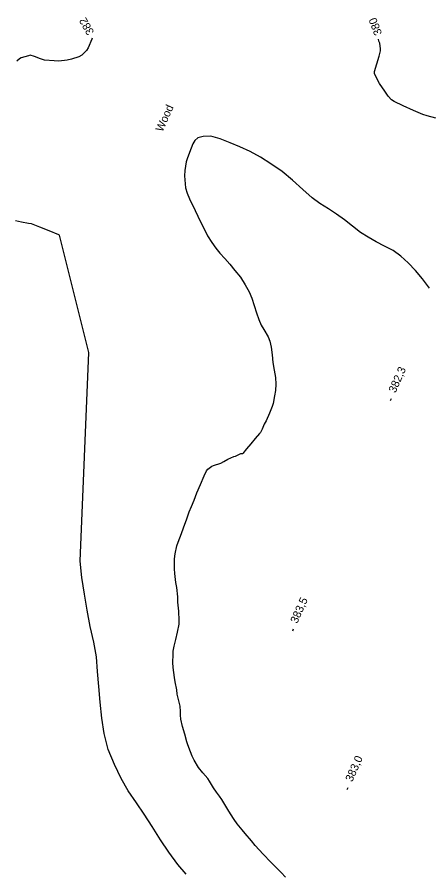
# Model space of a CAD drawing. Extents: x 287698 to 290158, y 5234163 to 5237182.
# Drawn here: x 288616.1 to 288770.5, y 5236148.9 to 5236470.1 of the extents above; entities that cross this region are included whole.
import ezdxf

# ---------------------------------------------------------------- set-up
doc = ezdxf.new("R2010")
doc.units = 0
for name, color, linetype in [('Niveau 1', 7, 'Continuous'), ('Niveau 2', 7, 'Continuous'), ('Niveau 3', 7, 'Continuous'), ('Niveau 44', 7, 'Continuous')]:
    doc.layers.add(name, color=color, linetype=linetype)

msp = doc.modelspace()

# ---------------------------------------------------------------- linework, layer by layer
at = {"layer": 'Niveau 1'}
for points in [[(288773.17, 5236432.28), (288769.86, 5236433.09), (288768.29, 5236433.65), (288764.71, 5236435.18), (288760.85, 5236436.91), (288757.47, 5236438.52), (288756.56, 5236439.12), (288755.22, 5236440.5), (288753.96, 5236442.35), (288752.01, 5236445.26), (288751.37, 5236446.37), (288750.08, 5236449.03), (288750.17, 5236449.76), (288751, 5236452.58), (288751.87, 5236455.45), (288752.38, 5236457.46), (288752.41, 5236458.21), (288752.1, 5236460.33), (288751.81, 5236461.16), (288751.59, 5236461.83)], [(288639.69, 5236266.17), (288643.02, 5236344.36), (288631.97, 5236388.41), (288631.77, 5236388.52), (288628.09, 5236390.03), (288624.68, 5236391.42), (288621.5, 5236392.57), (288620.34, 5236392.76), (288617.72, 5236393.25), (288615.44, 5236393.79)], [(288679.51, 5236148.8), (288676.37, 5236152.4), (288672.96, 5236156.95), (288669.88, 5236161.58), (288666.76, 5236166.61), (288663.8, 5236171.22), (288660.83, 5236175.51), (288657.75, 5236180.02), (288655.11, 5236184.69), (288652.65, 5236189.89), (288650.26, 5236195.52), (288648.74, 5236201.46), (288647.89, 5236207.31), (288647.28, 5236213.29), (288646.72, 5236219.08), (288646.27, 5236224.7), (288645.83, 5236230.31), (288644.85, 5236235.74), (288643.49, 5236241.66), (288642.33, 5236247.74), (288641.37, 5236253.78), (288640.41, 5236260.01), (288639.69, 5236266.17)]]:
    msp.add_lwpolyline(points, dxfattribs=at)
at = {"layer": 'Niveau 2'}
for points in [[(288644.27, 5236462.28), (288644.14, 5236461.83), (288642.79, 5236458.61), (288642.17, 5236457.57), (288640.32, 5236455.81), (288639.31, 5236455.29), (288636.47, 5236454.37), (288634.9, 5236454.05), (288631.7, 5236453.66), (288629.96, 5236453.71), (288626.37, 5236454.02), (288624.88, 5236454.46), (288622.65, 5236455.35), (288621.04, 5236455.81), (288620.41, 5236455.66), (288617.65, 5236454.86), (288617, 5236454.52), (288616.06, 5236453.56)], [(288770.77, 5236368.5), (288768.09, 5236371.97), (288765.49, 5236375.08), (288762.76, 5236377.99), (288759.99, 5236380.53), (288757.12, 5236382.59), (288753.85, 5236384.29), (288750.7, 5236385.84), (288747.81, 5236387.56), (288744.92, 5236389.39), (288741.85, 5236391.76), (288738.89, 5236394.09), (288735.89, 5236396.22), (288732.82, 5236398.27), (288729.69, 5236400.25), (288726.7, 5236402.4), (288723.26, 5236405.52), (288719.44, 5236408.94), (288715.52, 5236412.26), (288711.25, 5236415.14), (288707.36, 5236417.62), (288703.45, 5236419.8), (288699.59, 5236421.54), (288695.97, 5236423.02), (288692.29, 5236424.46), (288688.79, 5236425.44), (288685.87, 5236425.43), (288683.9, 5236424.85), (288682.74, 5236423.88), (288682.01, 5236422.58), (288681.36, 5236420.99), (288679.99, 5236417.41), (288679.53, 5236415.81), (288678.94, 5236412.57), (288678.89, 5236410.63), (288679.24, 5236406.16), (288679.82, 5236404.07), (288680.79, 5236402.04), (288682.89, 5236397.56), (288684.94, 5236393.35), (288686.14, 5236390.94), (288687.55, 5236388.1), (288689.13, 5236385.59), (288690.67, 5236383.46), (288692.19, 5236381.61), (288693.97, 5236379.61), (288695.85, 5236377.49), (288697.79, 5236375.17), (288699.83, 5236372.57), (288701.62, 5236369.75), (288703.09, 5236367.17), (288704.07, 5236364.78), (288705.01, 5236362), (288705.86, 5236359.21), (288706.76, 5236356.73), (288707.64, 5236354.64), (288708.67, 5236353), (288710.22, 5236350.22), (288710.82, 5236348.56), (288711.43, 5236346.33), (288711.73, 5236343.49), (288711.95, 5236340.58), (288712.48, 5236337.73), (288713, 5236335.02), (288713.13, 5236332.44), (288712.95, 5236330.12), (288712.67, 5236328.08), (288712.11, 5236325.23), (288711.75, 5236324.13), (288710.74, 5236321.66), (288709.49, 5236318.69), (288708.79, 5236317.44), (288708.03, 5236315.57), (288707.34, 5236314.38), (288707.02, 5236313.99), (288705.4, 5236312.09), (288703.79, 5236310.18), (288702.17, 5236308.27), (288700.73, 5236306.55)], [(288716.72, 5236147.59), (288715.15, 5236149.32), (288713.2, 5236151.27), (288711.21, 5236153.21), (288708.33, 5236156.28), (288705.38, 5236159.54), (288704.03, 5236161.2), (288701.61, 5236163.95), (288700.48, 5236165.35), (288698.63, 5236167.64), (288697.52, 5236169.22), (288696.13, 5236171.32), (288695.11, 5236173.05), (288692.92, 5236176.7), (288692.05, 5236178.02), (288690.85, 5236179.53), (288689.81, 5236181.15), (288688.28, 5236183.66), (288687.6, 5236184.61), (288685.71, 5236186.8), (288684.19, 5236188.79), (288682.56, 5236191.45), (288681.76, 5236193.05), (288681.16, 5236194.64), (288680.09, 5236197.26), (288679.74, 5236198.43), (288679.04, 5236201.25), (288678.1, 5236204.19), (288677.52, 5236206.93), (288677.34, 5236208.38), (288677.37, 5236209.77), (288677.21, 5236211.73), (288676.94, 5236212.8), (288676.17, 5236216.22), (288675.94, 5236217.86), (288675.38, 5236220.87), (288675.18, 5236222.49), (288674.63, 5236226.26), (288674.54, 5236228.07), (288674.68, 5236231.15), (288674.64, 5236232.32), (288675, 5236234.28), (288675.6, 5236236.78), (288676.3, 5236239.49), (288676.86, 5236242.45), (288676.86, 5236243.93), (288676.74, 5236247.38), (288676.43, 5236250.79), (288676.36, 5236252.72), (288676, 5236256.3), (288675.67, 5236258.09), (288675.2, 5236261.45), (288675.07, 5236263.2), (288675.15, 5236267.05), (288675.36, 5236268.91), (288676.01, 5236271.82), (288676.52, 5236273.24), (288677.77, 5236276.51), (288678.47, 5236278.62), (288679.72, 5236282), (288680.63, 5236284.57), (288681.5, 5236286.67), (288682.48, 5236289.06), (288683.56, 5236291.69), (288684.86, 5236294.88), (288686.23, 5236298.13), (288687.11, 5236299.97), (288687.67, 5236300.64), (288689.09, 5236301.7), (288689.81, 5236302.05), (288692.46, 5236302.88), (288693.62, 5236303.44), (288695.17, 5236304.41), (288697.32, 5236305.38), (288698.01, 5236305.55), (288699.95, 5236306.47), (288700.45, 5236306.52), (288700.73, 5236306.55)]]:
    msp.add_lwpolyline(points, dxfattribs=at)
at = {"layer": 'Niveau 3'}
for p, q in [((288756.13, 5236326.36), (288756.45, 5236327.09)), ((288719.47, 5236240.06), (288719.79, 5236240.79)), ((288739.93, 5236180.53), (288740.25, 5236181.26))]:
    msp.add_line(p, q, dxfattribs=at)

# ---------------------------------------------------------------- texts
at = {"layer": 'Niveau 1'}
msp.add_text('380', height=3, rotation=110.6711, dxfattribs=at).set_placement((288753.03, 5236463.97))
at = {"layer": 'Niveau 2'}
msp.add_text('382', height=3, rotation=119.7098, dxfattribs=at).set_placement((288645.11, 5236464.49))
at = {"layer": 'Niveau 3'}
for s, p in [('382,3', (288757.97, 5236328.99)), ('383,5', (288721.15, 5236242.54)), ('383,0', (288741.77, 5236183.16))]:
    msp.add_text(s, height=3, rotation=66.1217, dxfattribs=at).set_placement(p)
at = {"layer": 'Niveau 44'}
msp.add_text('Wood', height=3, rotation=66.1212, dxfattribs=at).set_placement((288670.62, 5236426.88))

doc.saveas('drawing.dxf')
